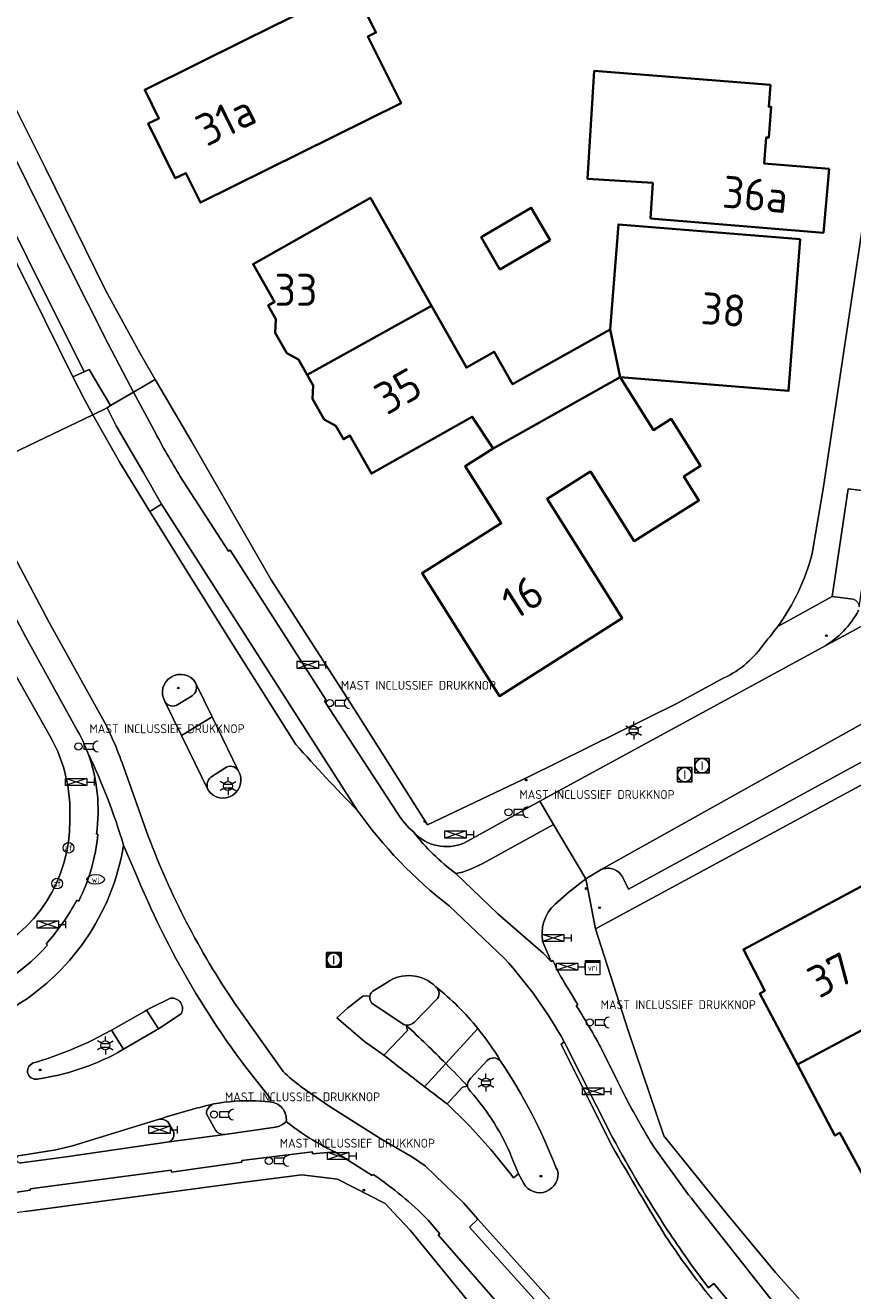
# Model space of a CAD drawing. Header units: metres. Extents: x 140853 to 145288, y 474558 to 480269.
# Tile 312 of 428: x 144563 to 144609, y 478526 to 478597. Entities that reach past the tile are written whole.
import ezdxf
from ezdxf.enums import TextEntityAlignment as Align

# ---------------------------------------------------------------- set-up
doc = ezdxf.new("R2010")
doc.units = ezdxf.units.M
doc.header["$MEASUREMENT"] = 0
for name, color, linetype, lineweight in [('B-WE-GR-GROENVOORZIENING-G', 80, 'Continuous', 18), ('B-WE-KL-ET_LS_OV_LICHTMAST-S', 190, 'Continuous', 18), ('B-WE-KL-WATER_PUT-S', 170, 'Continuous', 18), ('B-WE-OG-BEBOUWING-G', 7, 'Continuous', 35), ('B-WE-OG-BEBOUWING_HUISNUMMER-T18', 10, 'Continuous', 18), ('B-WE-OG-TERREIN_ERF-G', 7, 'Continuous', 18), ('B-WE-RI-GWA_RIOOLPUT-S', 30, 'Continuous', 18), ('B-WE-VH-VERHARDING_ASFALT-G', 252, 'Continuous', 18), ('B-WE-VH-VERHARDING_BETON-G', 252, 'Continuous', 18), ('B-WE-VH-VERHARDING_BETONSTRAATSTEEN-G', 252, 'Continuous', 18), ('B-WE-VH-VERHARDING_GESLOTEN-G', 7, 'Continuous', 18), ('B-WE-VH-VERHARDING_STRAATBAKSTEEN-G', 252, 'Continuous', 18), ('B-WE-VH-VERHARDING_TEGEL-G', 252, 'Continuous', 18), ('B-WE-VW-AFSLUITPAAL-S', 7, 'Continuous', 18), ('B-WE-VW-VRI-S', 160, 'Continuous', 18), ('B-WE-VW-VRI_DRAAGCONSTRUCTIE_PAAL-S', 160, 'Continuous', 18), ('N-WE-VW-TDI-T18', 1, 'Continuous', 18), ('N-WE-VW-TDI-T25', 7, 'Continuous', 25), ('N-WE-VW-VRI-T18', 1, 'Continuous', 18), ('N-WE-VW-VRI-T25', 7, 'Continuous', 25), ('X-XX-XX-ALGEMEEN-S', 7, 'Continuous', 18)]:
    doc.layers.add(name, color=color, linetype=linetype, lineweight=lineweight)
doc.styles.add('NLCS-ISO', font='txt')

# ---------------------------------------------------------------- blocks, each defined once
blk = doc.blocks.new('SIE-WEG_AFVALBAK_TYPE_01')
for radius in [0.25, 0.156]:
    blk.add_circle((0, 0), radius)
blk = doc.blocks.new('SKL-VRI_TERREINKAST-SO')
at = {"lineweight": 18}
for points in [[(-2, 2), (2, 2), (2, 1.68), (-2, 1.68)], [(-2, 1.52), (2, 1.52), (2, -2), (-2, -2)]]:
    blk.add_lwpolyline(points, close=True, dxfattribs=at)
at = {"lineweight": 18, "style": 'NLCS-ISO'}
blk.add_text('vri', height=1.8, dxfattribs=at).set_placement((0, 0), align=Align.MIDDLE_CENTER)
blk = doc.blocks.new('B-SIE-WEG_LICHTMAST-SO')
at = {"ltscale": 0.1}
for p, q in [((-1.1, 0.63), (-2.19, 1.27)), ((0, 1.27), (0, 2.53)), ((1.1, 0.63), (2.19, 1.27)), ((-1.1, -0.63), (-2.19, -1.27)), ((0, -1.27), (0, -2.53)), ((1.1, -0.63), (2.19, -1.27))]:
    blk.add_line(p, q, dxfattribs=at)
at = {"flags": 128}
for points in [[(-1.16, 0.5), (1.16, 0.5)], [(-1.16, -0.5), (1.16, -0.5)]]:
    blk.add_lwpolyline(points, dxfattribs=at)
at = {"ltscale": 0.1}
blk.add_circle((0, 0), 1.27, dxfattribs=at)
at = {"style": 'NLCS-ISO'}
blk.add_attdef('TYPE', text='', height=1.8, dxfattribs=at).set_placement((0, 2.53), align=Align.BOTTOM_CENTER)
blk = doc.blocks.new('SVW-VRI_DRUKKNOPSMAST-SO')
at = {"color": 0, "linetype": 'ByBlock', "flags": 128}
blk.add_lwpolyline([(4.2, 0.75), (1.5, 0.75), (1.5, -0.75), (4.2, -0.75)], dxfattribs=at)
at = {"color": 0, "linetype": 'ByBlock'}
blk.add_circle((0, 0), 1, dxfattribs=at)
blk.add_arc((5.5, 0), 1.5, 90, 270, dxfattribs=at)
at = {"layer": 'N-WE-VW-VRI-T18', "linetype": 'ByBlock', "style": 'NLCS-ISO', "flags": 1}
for tag, p in [('HOOGTE_LICHTMAST', (3.07, -6.69)), ('UITLEGGERHOEK', (3.07, -10.48)), ('TYPE_LICHTMAST', (3.07, -14.26)), ('BOTSVRIENDELIJK', (3.07, -18.05)), ('POSITIE_LICHTMAST', (3.07, -21.83))]:
    blk.add_attdef(tag, p, '', height=1.8, dxfattribs=at)
at = {"layer": 'N-WE-VW-VRI-T25', "linetype": 'ByBlock', "style": 'NLCS-ISO'}
for tag, p in [('MASTNUMMER', (3.07, 7.52)), ('TYPE_SYMBOOL', (3.07, 3.74))]:
    blk.add_attdef(tag, p, '', height=2.5, dxfattribs=at)
blk = doc.blocks.new('SVW-TDI_VERKEERSREGELTOESTEL-SO')
at = {"color": 0, "linetype": 'ByBlock'}
for p, q in [((3, 0), (-3, 2)), ((3, 2), (-3, 0)), ((3, 1), (5, 1)), ((5, 2), (5, 0))]:
    blk.add_line(p, q, dxfattribs=at)
at = {"color": 0, "linetype": 'ByBlock', "flags": 128}
blk.add_lwpolyline([(-3, 0), (-3, 2), (3, 2), (3, 0)], close=True, dxfattribs=at)
at = {"layer": 'N-WE-VW-TDI-T18', "linetype": 'ByBlock', "style": 'NLCS-ISO', "flags": 1}
for tag, p in [('LEVERANCIER', (0, -8.43)), ('OMSCHRIJVING_LEGENDA', (0, -12.22)), ('LOCATIE', (0, -16)), ('BPS-CODERING', (0, -19.78)), ('NAAM_SWITCH', (0, -23.57)), ('IP-ADRES_SWITCH', (0, -27.35)), ('POSITIE_X', (0, -31.14)), ('POSITIE_Y', (0, -34.92)), ('OVERIGE_OPMERKING(EN)_1', (0, -38.71)), ('OVERIGE_OPMERKING(EN)_2', (0, -42.49))]:
    blk.add_attdef(tag, p, '', height=1.8, dxfattribs=at)
at = {"layer": 'N-WE-VW-TDI-T25', "linetype": 'ByBlock', "style": 'NLCS-ISO'}
blk.add_attdef('KASTNAAM', text='', height=2.5, dxfattribs=at).set_placement((0, 5.27), align=Align.MIDDLE_CENTER)
at = {"layer": 'N-WE-VW-TDI-T25', "linetype": 'ByBlock', "style": 'NLCS-ISO', "flags": 1}
blk.add_attdef('SOORT_KAST', text='', height=2.5, dxfattribs=at).set_placement((10.25, -3.4), align=Align.MIDDLE_CENTER)
blk = doc.blocks.new('SVW-AFSLUITPAAL-SO')
at = {"lineweight": 18}
blk.add_circle((0, 0), 1.5, dxfattribs=at)
at = {"lineweight": 18, "style": 'NLCS-ISO'}
blk.add_text('af', height=1.8, dxfattribs=at).set_placement((0, 0), align=Align.MIDDLE_CENTER)
blk = doc.blocks.new('SRI-PUT_INSPECTIE-SO')
at = {"lineweight": -3, "flags": 128}
blk.add_lwpolyline([(-2, -2), (2, -2), (2, 2), (-2, 2)], close=True, dxfattribs=at)
at = {"lineweight": -3, "ltscale": 1.5}
blk.add_circle((0, 0), 2, dxfattribs=at)
at = {"ltscale": 0.1, "style": 'NLCS-ISO'}
blk.add_text('I', height=2.5, dxfattribs=at).set_placement((0, -0.01), align=Align.MIDDLE_CENTER)
blk = doc.blocks.new('SKL-WATERLEIDINGPUT-SO')
at = {"color": 0, "linetype": 'ByBlock', "lineweight": 18}
blk.add_ellipse((0, 0), major_axis=(2.5, 0), ratio=0.54, dxfattribs=at)
at = {"color": 0, "linetype": 'ByBlock', "lineweight": 18, "style": 'NLCS-ISO'}
blk.add_text('wl', height=1.8, dxfattribs=at).set_placement((0, 0), align=Align.MIDDLE_CENTER)

msp = doc.modelspace()

# ---------------------------------------------------------------- linework, layer by layer
at = {"layer": 'B-WE-GR-GROENVOORZIENING-G', "ltscale": 0.2, "flags": 128}
msp.add_lwpolyline([(144566.447, 478577.512), (144566.167, 478577.39), (144565.531, 478577.113), (144566.2, 478575.787), (144566.656, 478574.975), (144567.457, 478575.37), (144567.647, 478575.492), (144566.447, 478577.512)], close=True, dxfattribs=at)
at = {"layer": 'B-WE-OG-BEBOUWING-G', "ltscale": 0.2, "flags": 128}
for points in [[(144581.765, 478603.203), (144577.552, 478601.118), (144579.113, 478597.964), (144575.206, 478596.03), (144569.568, 478593.24), (144570.362, 478591.635), (144569.762, 478591.338), (144571.283, 478588.264), (144571.883, 478588.561), (144572.704, 478586.903), (144578.341, 478589.693), (144583.979, 478592.483), (144582.121, 478596.238), (144582.569, 478596.46), (144581.504, 478598.611), (144587.088, 478601.374), (144587.054, 478605.821), (144581.765, 478603.203)], [(144598.001, 478586.009), (144607.722, 478585.203), (144608.048, 478588.794), (144604.393, 478589.098), (144604.511, 478590.567), (144604.65, 478590.556), (144604.788, 478592.28), (144604.648, 478592.291), (144604.746, 478593.512), (144594.837, 478594.302), (144594.454, 478588.236), (144598.127, 478588.005), (144598.001, 478586.009)], [(144585.69, 478581.098), (144582.256, 478587.168), (144575.664, 478583.446), (144576.869, 478581.313), (144576.503, 478581.106), (144576.936, 478580.34), (144576.902, 478579.586), (144577.553, 478578.432), (144578.216, 478578.071), (144578.694, 478577.225), (144585.69, 478581.098)], [(144592.357, 478584.788), (144591.3, 478586.61), (144588.487, 478584.953), (144589.538, 478583.14), (144592.357, 478584.788)], [(144595.736, 478579.765), (144596.303, 478577.086), (144605.768, 478576.316), (144606.416, 478584.841), (144596.198, 478585.673), (144595.736, 478579.765)], [(144596.303, 478577.086), (144595.736, 478579.765), (144590.25, 478576.692), (144589.221, 478578.514), (144587.653, 478577.629), (144585.69, 478581.098), (144578.694, 478577.225), (144579.038, 478576.617), (144579.004, 478575.863), (144579.655, 478574.71), (144580.318, 478574.349), (144580.741, 478573.6), (144581.107, 478573.807), (144582.316, 478571.664), (144587.983, 478574.864), (144589.157, 478573.073), (144596.303, 478577.086)], [(144589.157, 478573.073), (144587.59, 478572.088), (144589.613, 478568.871), (144585.164, 478566.078), (144589.505, 478559.164), (144596.404, 478563.536), (144592.187, 478570.252), (144594.626, 478571.783), (144597.083, 478567.871), (144600.725, 478570.157), (144599.879, 478571.504), (144600.819, 478572.094), (144599.16, 478574.736), (144598.169, 478574.114), (144596.303, 478577.086), (144589.157, 478573.073)], [(144613.572, 478542.351), (144616.228, 478543.767), (144614.247, 478547.507), (144617.526, 478549.243), (144616.148, 478551.823), (144603.223, 478544.917), (144604.435, 478542.599), (144604.158, 478542.448), (144606.262, 478538.455), (144613.572, 478542.351)], [(144606.262, 478538.455), (144608.368, 478534.456), (144608.651, 478534.605), (144609.899, 478532.313), (144622.815, 478539.235), (144621.458, 478541.798), (144618.179, 478540.061), (144618.432, 478539.584), (144615.781, 478538.18), (144613.572, 478542.351), (144606.262, 478538.455)]]:
    msp.add_lwpolyline(points, close=True, dxfattribs=at)
at = {"layer": 'B-WE-OG-TERREIN_ERF-G', "ltscale": 0.2, "flags": 128}
msp.add_lwpolyline([(144543.364, 478630.908), (144560.295, 478596.178), (144563.996, 478588.835), (144567.359, 478581.973), (144569.31, 478578.423), (144570.163, 478576.958), (144572.178, 478573.499), (144576.676, 478565.694), (144581.145, 478558.758), (144585.466, 478551.929), (144591.189, 478554.641), (144599.476, 478558.748), (144602.135, 478560.177), (144602.135, 478560.177, 0.134058), (144604.414, 478562.143), (144604.414, 478562.143, 0.02495), (144605.159, 478563.078), (144605.159, 478563.078, 0.091581), (144607.1, 478567.174), (144607.1, 478567.174), (144607.731, 478570.92), (144610.426, 478588.91)], format="xyb", dxfattribs=at)
for points in [[(144577.552, 478601.118), (144581.765, 478603.203), (144580.188, 478606.319), (144585.453, 478608.983), (144587.054, 478605.821), (144587.088, 478601.374), (144581.504, 478598.611), (144582.569, 478596.46), (144582.121, 478596.238), (144583.979, 478592.483), (144578.341, 478589.693), (144572.704, 478586.903), (144571.883, 478588.561), (144571.283, 478588.264), (144569.762, 478591.338), (144570.362, 478591.635), (144569.568, 478593.24), (144575.206, 478596.03), (144579.113, 478597.964), (144577.552, 478601.118)], [(144594.837, 478594.302), (144604.746, 478593.512), (144604.648, 478592.291), (144604.788, 478592.28), (144604.65, 478590.556), (144604.511, 478590.567), (144604.393, 478589.098), (144608.048, 478588.794), (144607.722, 478585.203), (144598.001, 478586.009), (144598.127, 478588.005), (144594.454, 478588.236), (144594.837, 478594.302)], [(144595.736, 478579.765), (144596.198, 478585.673), (144606.416, 478584.841), (144605.768, 478576.316), (144596.303, 478577.086), (144598.169, 478574.114), (144599.16, 478574.736), (144600.819, 478572.094), (144599.879, 478571.504), (144600.725, 478570.157), (144597.083, 478567.871), (144594.626, 478571.783), (144592.187, 478570.252), (144596.404, 478563.536), (144589.505, 478559.164), (144585.164, 478566.078), (144589.613, 478568.871), (144587.59, 478572.088), (144589.157, 478573.073), (144587.983, 478574.864), (144582.316, 478571.664), (144581.107, 478573.807), (144580.741, 478573.6), (144580.318, 478574.349), (144579.655, 478574.71), (144579.004, 478575.863), (144579.038, 478576.617), (144578.694, 478577.225), (144578.216, 478578.071), (144577.553, 478578.432), (144576.902, 478579.586), (144576.936, 478580.34), (144576.503, 478581.106), (144576.869, 478581.313), (144575.664, 478583.446), (144582.256, 478587.168), (144585.69, 478581.098), (144587.653, 478577.629), (144589.221, 478578.514), (144590.25, 478576.692), (144595.736, 478579.765)], [(144589.538, 478583.14), (144588.487, 478584.953), (144591.3, 478586.61), (144592.357, 478584.788), (144589.538, 478583.14)], [(144606.262, 478538.455), (144604.158, 478542.448), (144604.435, 478542.599), (144603.223, 478544.917), (144616.148, 478551.823), (144617.526, 478549.243), (144614.247, 478547.507), (144616.228, 478543.767), (144613.572, 478542.351), (144615.781, 478538.18), (144618.432, 478539.584), (144618.179, 478540.061), (144621.458, 478541.798), (144622.815, 478539.235), (144609.899, 478532.313), (144608.651, 478534.605), (144608.368, 478534.456), (144606.262, 478538.455)]]:
    msp.add_lwpolyline(points, close=True, dxfattribs=at)
msp.add_lwpolyline([(144554.061, 478555.032, -0.484191), (144552.25, 478551.399), (144552.25, 478551.399), (144552.312, 478550.963), (144544.04, 478549.809), (144545.055, 478542.222), (144546.732, 478540.93), (144554.733, 478542.23), (144560.435, 478544.542), (144560.435, 478544.542, 0.30127), (144565.352, 478552.159), (144565.352, 478552.159, 0.156631), (144564.058, 478557.216), (144564.058, 478557.216), (144561.517, 478561.747), (144558.855, 478566.67), (144550.802, 478562.794), (144550.901, 478562.591), (144554.484, 478555.23), (144554.061, 478555.032)], format="xyb", close=True, dxfattribs=at)
for points in [[(144618.194, 478558.672), (144594.912, 478546.078), (144596.741, 478540.364), (144598.745, 478534.432), (144602.287, 478530.049), (144605.039, 478526.763), (144607.513, 478523.993), (144608.662, 478522.766), (144621.253, 478509.325)], [(144610.455, 478500), (144603.791, 478506.696), (144597.808, 478513.352), (144593.17, 478518.511), (144584.488, 478529.141), (144583.558, 478530.126), (144583.084, 478530.628), (144580.4, 478532.008), (144578.398, 478532.249), (144574.879, 478531.804), (144562.851, 478530.184), (144557.355, 478529.41), (144551.698, 478528.66), (144551.756, 478528.24), (144544.588, 478527.175), (144526.943, 478524.553), (144500.52, 478520.605), (144500, 478520.527), (144484.364, 478518.19), (144484.375, 478518.111), (144448.075, 478512.779)]]:
    msp.add_lwpolyline(points, dxfattribs=at)
at = {"layer": 'B-WE-VH-VERHARDING_ASFALT-G', "ltscale": 0.2, "flags": 128}
for points in [[(144517.223, 478675.286), (144515.382, 478679.058), (144514.697, 478680.368), (144509.07, 478677.207), (144524.251, 478646.172), (144533.813, 478626.695), (144536.929, 478620.36), (144543.488, 478607.024), (144548.578, 478596.725), (144554.273, 478585.175), (144555.25, 478583.216), (144560.764, 478572.158), (144566.656, 478574.975), (144566.2, 478575.787), (144565.531, 478577.113), (144560.83, 478586.582), (144547.703, 478613.154), (144538.227, 478632.411), (144529.862, 478649.469), (144521.321, 478666.963), (144517.223, 478675.286)], [(144566.656, 478574.975), (144568.163, 478572.29), (144569.864, 478569.53), (144570.509, 478569.947), (144569.52, 478571.693), (144567.963, 478574.359), (144567.457, 478575.37), (144566.656, 478574.975)]]:
    msp.add_lwpolyline(points, close=True, dxfattribs=at)
msp.add_lwpolyline([(144552.409, 478605.972), (144557.197, 478596.198), (144556.868, 478596.054), (144559.119, 478591.515), (144559.481, 478591.686), (144560.084, 478590.409), (144559.742, 478590.246), (144566.167, 478577.39), (144566.447, 478577.512), (144567.647, 478575.492), (144568.938, 478576.244), (144568.556, 478576.954), (144567.508, 478578.952), (144564.105, 478585.719), (144557.434, 478599.16)], dxfattribs=at)
for points in [[(144605.408, 478524.447), (144600.451, 478530.733), (144600.451, 478530.733, -0.010721), (144598.092, 478533.978), (144598.092, 478533.978, -0.019345), (144596.601, 478536.619), (144596.601, 478536.619), (144596.156, 478537.514), (144595.268, 478539.287), (144595.268, 478539.287, 0.022397), (144593.833, 478541.739), (144593.833, 478541.739), (144593.919, 478541.798), (144593.458, 478542.591), (144593.458, 478542.591, -0.051367), (144592.521, 478544.294), (144592.521, 478544.294), (144592.419, 478544.243), (144591.967, 478544.711), (144589.416, 478546.916), (144587.05, 478549.196), (144587.05, 478549.196, -0.068087), (144584.676, 478551.522), (144584.676, 478551.522, -0.077971), (144583.78, 478552.585), (144583.78, 478552.585), (144579.682, 478558.874), (144579.771, 478558.939), (144574.368, 478567.359), (144574.282, 478567.304), (144571.565, 478571.507), (144571.565, 478571.507, -0.020539), (144570.1, 478574.085), (144570.1, 478574.085), (144568.938, 478576.244), (144567.647, 478575.492), (144567.457, 478575.37), (144567.963, 478574.359), (144569.52, 478571.693), (144570.509, 478569.947), (144570.509, 478569.947), (144581.517, 478552.751), (144581.517, 478552.751, 0.074811), (144586.692, 478547.366), (144586.692, 478547.366), (144589.8, 478544.407), (144589.8, 478544.407, -0.056073), (144593.159, 478539.725), (144593.159, 478539.725), (144595.87, 478534.353), (144595.87, 478534.353, 0.01968), (144598.946, 478529.156), (144598.946, 478529.156, 0.018311), (144601.266, 478525.898), (144601.266, 478525.898), (144601.572, 478526.135), (144603.502, 478523.814)], [(144561.985, 478541.543, 0.225274), (144568.378, 478550.777), (144568.378, 478550.777, 0.040847), (144566.364, 478555.974), (144566.364, 478555.974, -0.125882), (144566.854, 478551.398), (144566.854, 478551.398), (144566.939, 478551.397), (144566.939, 478551.397, -0.092304), (144565.858, 478547.637), (144565.858, 478547.637), (144565.755, 478547.685), (144565.755, 478547.685, -0.059045), (144564.032, 478545.238), (144564.032, 478545.238), (144564.1, 478545.161), (144564.1, 478545.161, -0.143187), (144558.157, 478541.494)], [(144562.147, 478531.229), (144563.124, 478531.386), (144563.129, 478531.47), (144571.054, 478532.51), (144571.073, 478532.403), (144575.027, 478532.955), (144575.021, 478533.05), (144578.996, 478533.536), (144578.992, 478533.42), (144580.249, 478533.539), (144580.249, 478533.539, -0.056865), (144577.524, 478535.246), (144577.524, 478535.246, -0.165476), (144576.914, 478534.919), (144576.914, 478534.919), (144574.066, 478534.511), (144574.066, 478534.511), (144570.94, 478534.098), (144565.145, 478533.253), (144562.631, 478532.918)]]:
    msp.add_lwpolyline(points, format="xyb", dxfattribs=at)
for points in [[(144581.517, 478552.751), (144570.509, 478569.947), (144569.864, 478569.53), (144571.82, 478566.363), (144574.408, 478562.233), (144578.067, 478556.446), (144578.067, 478556.446, 0.0161), (144581.517, 478552.751)], [(144572.234, 478559.181), (144571.433, 478558.692), (144571.433, 478558.692, -0.460936), (144570.704, 478558.856), (144570.704, 478558.856), (144571.636, 478556.941), (144573.359, 478557.993), (144572.429, 478559.908), (144572.429, 478559.908, -0.372872), (144572.234, 478559.181)], [(144573.129, 478553.874, -0.336815), (144573.291, 478554.604), (144573.291, 478554.604), (144574.078, 478555.105), (144574.078, 478555.105, -0.450071), (144574.824, 478554.974), (144574.824, 478554.974), (144573.359, 478557.993), (144571.636, 478556.941), (144573.129, 478553.874)], [(144587.05, 478549.196), (144587.429, 478549.259), (144587.891, 478549.428), (144588.542, 478549.724), (144592.548, 478551.949), (144591.789, 478553.257), (144587.542, 478550.915), (144587.542, 478550.915, -0.324901), (144584.676, 478551.522), (144584.676, 478551.522, 0.068087), (144587.05, 478549.196)], [(144594.359, 478548.896), (144592.548, 478551.949), (144588.542, 478549.724), (144587.891, 478549.428), (144587.429, 478549.259), (144587.05, 478549.196), (144589.416, 478546.916), (144591.967, 478544.711), (144592.419, 478544.243), (144591.975, 478545.289), (144591.975, 478545.289, -0.280342), (144592.649, 478547.471), (144592.649, 478547.471), (144593.422, 478548.164), (144594.359, 478548.896)], [(144586.495, 478538.504), (144588.296, 478540.475), (144588.296, 478540.475, 0.053214), (144585.941, 478542.818), (144585.941, 478542.818, -0.463764), (144585.956, 478542.078), (144585.956, 478542.078), (144584.733, 478540.826), (144584.733, 478540.826, -0.2186), (144584.265, 478540.656), (144584.265, 478540.656, -0.010502), (144586.495, 478538.504)], [(144584.265, 478540.656), (144584.35, 478540.358), (144583.02, 478538.972), (144583.02, 478538.972, 0.002704), (144585.301, 478537.202), (144585.301, 478537.202), (144586.495, 478538.504), (144586.495, 478538.504, 0.010502), (144584.265, 478540.656)], [(144589.578, 478538.641, 0.035952), (144588.296, 478540.475), (144588.296, 478540.475), (144586.495, 478538.504), (144586.495, 478538.504, -0.005608), (144587.724, 478537.237), (144587.724, 478537.237, -0.259769), (144587.892, 478537.661), (144587.892, 478537.661), (144588.814, 478538.67), (144588.814, 478538.67, -0.425376), (144589.578, 478538.641)], [(144605.302, 478520.669), (144605.783, 478521.099), (144603.502, 478523.814), (144601.572, 478526.135), (144601.266, 478525.898), (144601.266, 478525.898, -0.018311), (144598.946, 478529.156), (144598.946, 478529.156, -0.01968), (144595.87, 478534.353), (144595.87, 478534.353), (144593.159, 478539.725), (144592.979, 478539.597), (144595.652, 478534.223), (144595.652, 478534.223, 0.009344), (144598.717, 478529.019), (144598.717, 478529.019, 0.023517), (144601.082, 478525.733), (144601.082, 478525.733), (144602.824, 478523.628), (144605.302, 478520.669)], [(144586.57, 478536.234), (144587.431, 478537.173), (144587.724, 478537.237), (144587.724, 478537.237, 0.005608), (144586.495, 478538.504), (144586.495, 478538.504), (144585.301, 478537.202), (144585.301, 478537.202, 0.001376), (144586.57, 478536.234)]]:
    msp.add_lwpolyline(points, format="xyb", close=True, dxfattribs=at)
at = {"layer": 'B-WE-VH-VERHARDING_BETON-G', "ltscale": 0.2, "flags": 128}
for points in [[(144571.433, 478558.692), (144572.234, 478559.181), (144572.234, 478559.181, 0.372872), (144572.429, 478559.908), (144572.429, 478559.908, 0.985772), (144570.704, 478558.856), (144570.704, 478558.856, 0.460936), (144571.433, 478558.692)], [(144574.078, 478555.105), (144573.291, 478554.604), (144573.291, 478554.604, 0.336815), (144573.129, 478553.874), (144573.129, 478553.874, 0.985481), (144574.824, 478554.974), (144574.824, 478554.974, 0.450071), (144574.078, 478555.105)], [(144584.265, 478540.656, 0.2186), (144584.733, 478540.826), (144584.733, 478540.826), (144585.956, 478542.078), (144585.956, 478542.078, 0.463764), (144585.941, 478542.818), (144585.941, 478542.818, 0.368659), (144583.167, 478543.044), (144583.167, 478543.044), (144582.485, 478542.633), (144582.485, 478542.633, 0.262447), (144582.221, 478542.268), (144582.221, 478542.268, 0.27193), (144582.409, 478541.84), (144582.409, 478541.84), (144584.136, 478540.694), (144584.136, 478540.694, 0.063369), (144584.265, 478540.656)], [(144569.672, 478541.499), (144570.336, 478540.457), (144571.611, 478541.291), (144571.611, 478541.291, 0.624613), (144571.017, 478542.179), (144571.017, 478542.179), (144569.872, 478541.626), (144569.672, 478541.499)], [(144582.221, 478542.268), (144582.03, 478542.317), (144581.832, 478542.287), (144580.969, 478541.608), (144580.369, 478541.077), (144581.92, 478539.74), (144583.02, 478538.972), (144584.35, 478540.358), (144584.265, 478540.656), (144584.265, 478540.656, -0.063369), (144584.136, 478540.694), (144584.136, 478540.694), (144582.409, 478541.84), (144582.409, 478541.84, -0.27193), (144582.221, 478542.268)], [(144568.058, 478539.12), (144568.378, 478539.317), (144567.695, 478540.388), (144566.594, 478539.803), (144566.594, 478539.803, -0.041131), (144563.398, 478538.566), (144563.398, 478538.566, 0.397115), (144562.976, 478538.005), (144562.976, 478538.005, 0.386982), (144563.549, 478537.629), (144563.549, 478537.629, 0.084965), (144568.058, 478539.12)], [(144587.885, 478536.94, -0.084538), (144590.213, 478533.208), (144590.213, 478533.208), (144590.508, 478532.493), (144590.582, 478532.299), (144590.876, 478531.763), (144590.876, 478531.763, 0.858792), (144592.782, 478532.504), (144592.782, 478532.504), (144592.705, 478532.621), (144592.705, 478532.621, 0.055562), (144589.578, 478538.641), (144589.578, 478538.641, 0.425376), (144588.814, 478538.67), (144588.814, 478538.67), (144587.892, 478537.661), (144587.892, 478537.661, 0.259769), (144587.724, 478537.237), (144587.724, 478537.237, 0.184037), (144587.885, 478536.94)], [(144587.724, 478537.237), (144587.431, 478537.173), (144586.57, 478536.234), (144587.665, 478535.17), (144587.665, 478535.17, -0.027798), (144590.299, 478532.083), (144590.299, 478532.083), (144590.582, 478532.299), (144590.508, 478532.493), (144590.213, 478533.208), (144590.213, 478533.208, 0.084538), (144587.885, 478536.94), (144587.885, 478536.94, -0.184037), (144587.724, 478537.237)], [(144576.605, 478536.349), (144575.821, 478536.405), (144575.821, 478536.405, 0.057529), (144573.45, 478536.232), (144573.45, 478536.232, 0.350252), (144573.041, 478535.668), (144573.041, 478535.668), (144573.551, 478534.765), (144573.551, 478534.765, 0.274932), (144574.066, 478534.511), (144574.066, 478534.511), (144576.914, 478534.919), (144576.914, 478534.919, 0.165476), (144577.524, 478535.246), (144577.524, 478535.246, 0.427906), (144576.605, 478536.349)], [(144570.332, 478535.358), (144565.503, 478533.886), (144564.576, 478533.648), (144562.578, 478533.342), (144562.578, 478533.342, 0.378902), (144562.314, 478533.094), (144562.314, 478533.094, 0.245647), (144562.631, 478532.918), (144562.631, 478532.918), (144565.145, 478533.253), (144570.94, 478534.098), (144570.94, 478534.098, 0.474901), (144571.11, 478534.822), (144571.11, 478534.822), (144570.861, 478535.225), (144570.861, 478535.225, 0.269896), (144570.332, 478535.358)]]:
    msp.add_lwpolyline(points, format="xyb", close=True, dxfattribs=at)
at = {"layer": 'B-WE-VH-VERHARDING_BETONSTRAATSTEEN-G', "ltscale": 0.2, "flags": 128}
msp.add_lwpolyline([(144596.42, 478519.752), (144596.89, 478520.198), (144588.304, 478529.751), (144587.826, 478529.298), (144596.42, 478519.752)], close=True, dxfattribs=at)
at = {"layer": 'B-WE-VH-VERHARDING_GESLOTEN-G', "ltscale": 0.2, "flags": 128}
for points in [[(144601.082, 478525.733, -0.023517), (144598.717, 478529.019), (144598.717, 478529.019, -0.009344), (144595.652, 478534.223), (144595.652, 478534.223), (144592.979, 478539.597), (144593.159, 478539.725), (144593.159, 478539.725, 0.056073), (144589.8, 478544.407), (144589.8, 478544.407), (144586.692, 478547.366), (144586.692, 478547.366, -0.074811), (144581.517, 478552.751), (144581.517, 478552.751, -0.0161), (144578.067, 478556.446), (144578.067, 478556.446), (144574.408, 478562.233), (144571.82, 478566.363), (144569.864, 478569.53), (144568.163, 478572.29), (144566.656, 478574.975), (144560.764, 478572.158)], [(144596.42, 478519.752), (144587.826, 478529.298), (144588.304, 478529.751), (144587.509, 478530.659), (144585.332, 478532.76), (144584.625, 478533.249), (144582.847, 478534.278), (144579.932, 478536.11), (144578.358, 478537.201), (144578.358, 478537.201, -0.039025), (144577.347, 478538.063), (144577.347, 478538.063), (144574.643, 478541.875), (144574.643, 478541.875, -0.059653), (144569.77, 478551.282), (144569.77, 478551.282), (144568.3, 478555.399), (144568.3, 478555.399, 0.041213), (144567.033, 478558.198), (144567.033, 478558.198), (144564.195, 478563.305), (144561.89, 478567.671)], [(144561.89, 478567.671), (144564.195, 478563.305), (144567.033, 478558.198), (144567.033, 478558.198, -0.041213), (144568.3, 478555.399), (144568.3, 478555.399), (144569.77, 478551.282), (144569.77, 478551.282, 0.059653), (144574.643, 478541.875), (144574.643, 478541.875), (144577.347, 478538.063), (144577.347, 478538.063, 0.039025), (144578.358, 478537.201), (144578.358, 478537.201), (144579.932, 478536.11), (144582.847, 478534.278), (144584.625, 478533.249), (144585.332, 478532.76), (144587.509, 478530.659), (144588.304, 478529.751), (144596.89, 478520.198)], [(144560.969, 478566.047), (144562.884, 478562.466), (144565.795, 478557.215), (144565.795, 478557.215, -0.036373), (144566.364, 478555.974), (144566.364, 478555.974, -0.040847), (144568.378, 478550.777), (144568.378, 478550.777), (144569.177, 478548.91), (144569.177, 478548.91, 0.074643), (144576.642, 478536.538), (144576.642, 478536.538), (144576.605, 478536.349), (144576.605, 478536.349, -0.427906), (144577.524, 478535.246), (144577.524, 478535.246, 0.056865), (144580.249, 478533.539), (144580.249, 478533.539), (144582.352, 478532.211), (144582.407, 478532.275), (144582.407, 478532.275, -0.04805), (144585.502, 478529.708), (144585.502, 478529.708), (144586.154, 478528.937), (144586.061, 478528.87), (144591.956, 478522.133)], [(144570.704, 478558.856, -0.985772), (144572.429, 478559.908)], [(144574.824, 478554.974, -0.985481), (144573.129, 478553.874)], [(144562.578, 478533.342), (144564.576, 478533.648), (144565.503, 478533.886), (144570.332, 478535.358), (144570.332, 478535.358, -0.020784), (144573.45, 478536.232), (144573.45, 478536.232, -0.057529), (144575.821, 478536.405), (144575.821, 478536.405), (144576.605, 478536.349), (144576.642, 478536.538), (144576.642, 478536.538, -0.074643), (144569.177, 478548.91), (144569.177, 478548.91), (144568.378, 478550.777), (144568.378, 478550.777, -0.225274), (144561.985, 478541.543)], [(144583.167, 478543.044, -0.368659), (144585.941, 478542.818)], [(144585.941, 478542.818, -0.053214), (144588.296, 478540.475)], [(144571.017, 478542.179, -0.624613), (144571.611, 478541.291)], [(144582.221, 478542.268, -0.262447), (144582.485, 478542.633)], [(144588.296, 478540.475, -0.035952), (144589.578, 478538.641)], [(144563.398, 478538.566, 0.041131), (144566.594, 478539.803)], [(144562.976, 478538.005, -0.397115), (144563.398, 478538.566)], [(144568.058, 478539.12, -0.084965), (144563.549, 478537.629)], [(144585.301, 478537.202, -0.002704), (144583.02, 478538.972)], [(144589.578, 478538.641, -0.055562), (144592.705, 478532.621)], [(144563.549, 478537.629, -0.386982), (144562.976, 478538.005)], [(144586.57, 478536.234, -0.001376), (144585.301, 478537.202)], [(144590.299, 478532.083, 0.027798), (144587.665, 478535.17)], [(144592.782, 478532.504, -0.858792), (144590.876, 478531.763)]]:
    msp.add_lwpolyline(points, format="xyb", dxfattribs=at)
for points in [[(144572.429, 478559.908), (144573.359, 478557.993), (144574.824, 478554.974)], [(144573.129, 478553.874), (144571.636, 478556.941), (144570.704, 478558.856)], [(144582.485, 478542.633), (144583.167, 478543.044)], [(144569.563, 478541.43), (144569.672, 478541.499), (144569.872, 478541.626), (144571.017, 478542.179)], [(144583.02, 478538.972), (144581.92, 478539.74), (144580.369, 478541.077), (144580.969, 478541.608), (144581.832, 478542.287), (144582.03, 478542.317), (144582.221, 478542.268)], [(144566.594, 478539.803), (144567.695, 478540.388), (144569.563, 478541.43)], [(144571.611, 478541.291), (144570.336, 478540.457), (144570.21, 478540.374), (144568.378, 478539.317), (144568.058, 478539.12)], [(144587.665, 478535.17), (144586.57, 478536.234)], [(144590.876, 478531.763), (144590.582, 478532.299), (144590.299, 478532.083)], [(144592.705, 478532.621), (144592.782, 478532.504)]]:
    msp.add_lwpolyline(points, dxfattribs=at)
at = {"layer": 'B-WE-VH-VERHARDING_STRAATBAKSTEEN-G', "ltscale": 0.2, "flags": 128}
for points in [[(144547.703, 478613.154), (144560.83, 478586.582), (144565.531, 478577.113), (144566.167, 478577.39), (144559.742, 478590.246), (144560.084, 478590.409), (144559.481, 478591.686), (144559.119, 478591.515), (144556.868, 478596.054), (144557.197, 478596.198), (144552.409, 478605.972)], [(144619.093, 478568.066), (144607.7, 478561.915), (144607.492, 478561.803), (144591.789, 478553.257), (144592.548, 478551.949), (144594.359, 478548.896), (144595.088, 478549.319), (144595.238, 478549.403), (144616.403, 478561.231)]]:
    msp.add_lwpolyline(points, dxfattribs=at)
for points in [[(144610.426, 478588.91), (144607.731, 478570.92), (144607.1, 478567.174), (144607.1, 478567.174, -0.091581), (144605.159, 478563.078), (144605.159, 478563.078), (144608.219, 478564.761), (144609.117, 478570.812), (144610.203, 478570.681)], [(144609.399, 478564.612), (144608.219, 478564.761), (144605.159, 478563.078), (144605.159, 478563.078, -0.02495), (144604.414, 478562.143), (144604.414, 478562.143, -0.134058), (144602.135, 478560.177), (144602.135, 478560.177), (144599.476, 478558.748), (144591.189, 478554.641), (144585.466, 478551.929), (144581.145, 478558.758), (144576.676, 478565.694), (144572.178, 478573.499), (144570.163, 478576.958), (144568.938, 478576.244), (144570.1, 478574.085), (144570.1, 478574.085, 0.020539), (144571.565, 478571.507), (144571.565, 478571.507), (144574.282, 478567.304), (144574.368, 478567.359), (144579.771, 478558.939), (144579.682, 478558.874), (144583.78, 478552.585), (144583.78, 478552.585, 0.077971), (144584.676, 478551.522), (144584.676, 478551.522, 0.324901), (144587.542, 478550.915), (144587.542, 478550.915), (144591.789, 478553.257), (144607.492, 478561.803), (144607.7, 478561.915), (144607.7, 478561.915, 0.142641), (144609.707, 478563.988)], [(144609.707, 478563.988, -0.142641), (144607.7, 478561.915), (144607.7, 478561.915), (144619.093, 478568.066)], [(144610.123, 478555.592), (144596.768, 478548.306), (144596.465, 478548.919), (144596.465, 478548.919, 0.41701), (144595.238, 478549.403), (144595.238, 478549.403), (144595.088, 478549.319), (144594.359, 478548.896), (144594.912, 478546.078), (144618.194, 478558.672)]]:
    msp.add_lwpolyline(points, format="xyb", dxfattribs=at)
for points in [[(144610.754, 478571.042, -0.405465), (144610.203, 478570.681), (144610.203, 478570.681), (144609.117, 478570.812), (144608.219, 478564.761), (144609.399, 478564.612), (144609.399, 478564.612, -0.313476), (144609.734, 478564.175), (144609.734, 478564.175), (144610.754, 478571.042)], [(144610.123, 478555.592, -0.369794), (144610.336, 478556.308), (144610.336, 478556.308), (144611.222, 478556.76), (144611.222, 478556.76, -0.40637), (144611.909, 478556.587), (144611.909, 478556.587), (144617.248, 478559.494), (144616.403, 478561.231), (144595.238, 478549.403), (144595.238, 478549.403, -0.41701), (144596.465, 478548.919), (144596.465, 478548.919), (144596.768, 478548.306), (144610.123, 478555.592)]]:
    msp.add_lwpolyline(points, format="xyb", close=True, dxfattribs=at)
at = {"layer": 'B-WE-VH-VERHARDING_TEGEL-G', "ltscale": 0.2, "flags": 128}
for points in [[(144522.706, 478669.895), (144532.607, 478649.657), (144541.582, 478631.358), (144557.434, 478599.16), (144564.105, 478585.719), (144567.508, 478578.952), (144568.556, 478576.954), (144568.938, 478576.244), (144570.163, 478576.958), (144569.31, 478578.423), (144567.359, 478581.973), (144563.996, 478588.835), (144560.295, 478596.178), (144543.364, 478630.908), (144536.389, 478644.929), (144533.299, 478651.094), (144528.387, 478661.172)], [(144562.851, 478530.184), (144574.879, 478531.804), (144578.398, 478532.249), (144580.4, 478532.008), (144583.084, 478530.628), (144583.558, 478530.126), (144584.488, 478529.141), (144593.17, 478518.511)]]:
    msp.add_lwpolyline(points, dxfattribs=at)
for points in [[(144558.157, 478541.494, 0.143187), (144564.1, 478545.161), (144564.1, 478545.161), (144564.032, 478545.238), (144564.032, 478545.238, 0.059045), (144565.755, 478547.685), (144565.755, 478547.685), (144565.858, 478547.637), (144565.858, 478547.637, 0.092304), (144566.939, 478551.397), (144566.939, 478551.397), (144566.854, 478551.398), (144566.854, 478551.398, 0.125882), (144566.364, 478555.974), (144566.364, 478555.974, 0.036373), (144565.795, 478557.215), (144565.795, 478557.215), (144562.884, 478562.466), (144560.969, 478566.047)], [(144561.517, 478561.747), (144564.058, 478557.216), (144564.058, 478557.216, -0.156631), (144565.352, 478552.159), (144565.352, 478552.159, -0.30127), (144560.435, 478544.542)], [(144607.513, 478523.993), (144605.039, 478526.763), (144602.287, 478530.049), (144598.745, 478534.432), (144596.741, 478540.364), (144594.912, 478546.078), (144594.359, 478548.896), (144593.422, 478548.164), (144592.649, 478547.471), (144592.649, 478547.471, 0.280342), (144591.975, 478545.289), (144591.975, 478545.289), (144592.419, 478544.243), (144592.521, 478544.294), (144592.521, 478544.294, 0.051367), (144593.458, 478542.591), (144593.458, 478542.591), (144593.919, 478541.798), (144593.833, 478541.739), (144593.833, 478541.739, -0.022397), (144595.268, 478539.287), (144595.268, 478539.287), (144596.156, 478537.514), (144596.601, 478536.619), (144596.601, 478536.619, 0.019345), (144598.092, 478533.978), (144598.092, 478533.978, 0.010721), (144600.451, 478530.733), (144600.451, 478530.733), (144605.408, 478524.447)], [(144591.956, 478522.133), (144586.061, 478528.87), (144586.154, 478528.937), (144585.502, 478529.708), (144585.502, 478529.708, 0.04805), (144582.407, 478532.275), (144582.407, 478532.275), (144582.352, 478532.211), (144580.249, 478533.539), (144578.992, 478533.42), (144578.996, 478533.536), (144575.021, 478533.05), (144575.027, 478532.955), (144571.073, 478532.403), (144571.054, 478532.51), (144563.129, 478531.47), (144563.124, 478531.386), (144562.147, 478531.229)]]:
    msp.add_lwpolyline(points, format="xyb", dxfattribs=at)
msp.add_lwpolyline([(144569.672, 478541.499), (144569.563, 478541.43), (144567.695, 478540.388), (144568.378, 478539.317), (144570.21, 478540.374), (144570.336, 478540.457), (144569.672, 478541.499)], close=True, dxfattribs=at)
msp.add_lwpolyline([(144570.94, 478534.098), (144574.066, 478534.511), (144574.066, 478534.511, -0.274932), (144573.551, 478534.765), (144573.551, 478534.765), (144573.041, 478535.668), (144573.041, 478535.668, -0.350252), (144573.45, 478536.232), (144573.45, 478536.232, 0.020784), (144570.332, 478535.358), (144570.332, 478535.358, -0.269896), (144570.861, 478535.225), (144570.861, 478535.225), (144571.11, 478534.822), (144571.11, 478534.822, -0.474901), (144570.94, 478534.098)], format="xyb", close=True, dxfattribs=at)

# ---------------------------------------------------------------- block references
at = {"layer": 'B-WE-KL-ET_LS_OV_LICHTMAST-S', "xscale": 0.2, "yscale": 0.2, "zscale": 0.2}
for p in [(144597.062, 478557.218), (144574.254, 478554.103), (144567.356, 478539.527), (144588.754, 478537.432)]:
    msp.add_blockref('B-SIE-WEG_LICHTMAST-SO', p, dxfattribs=at)
at = {"layer": 'B-WE-KL-WATER_PUT-S', "xscale": 0.2, "yscale": 0.2, "zscale": 0.2}
msp.add_blockref('SKL-WATERLEIDINGPUT-SO', (144566.809, 478548.854), dxfattribs=at)
at = {"layer": 'B-WE-RI-GWA_RIOOLPUT-S', "xscale": 0.2, "yscale": 0.2, "zscale": 0.2}
for p in [(144600.902, 478555.242), (144599.93, 478554.739), (144580.181, 478544.324), (144580.209, 478544.35)]:
    msp.add_blockref('SRI-PUT_INSPECTIE-SO', p, dxfattribs=at)
at = {"layer": 'B-WE-VW-AFSLUITPAAL-S', "xscale": 0.2, "yscale": 0.2, "zscale": 0.2}
for p in [(144565.281, 478550.628), (144564.644, 478548.62)]:
    msp.add_blockref('SVW-AFSLUITPAAL-SO', p, dxfattribs=at)
at = {"layer": 'B-WE-VW-VRI-S', "xscale": 0.2, "yscale": 0.2, "zscale": 0.2}
for p in [(144579.981, 478558.765), (144565.846, 478556.327), (144590.02, 478552.628), (144594.589, 478540.815), (144573.465, 478535.634), (144576.547, 478533.029)]:
    msp.add_blockref('SVW-VRI_DRUKKNOPSMAST-SO', p, dxfattribs=at).add_auto_attribs({'TYPE_SYMBOOL': 'MAST INCLUSSIEF DRUKKNOP'})
msp.add_blockref('SKL-VRI_TERREINKAST-SO', (144594.749, 478543.893), dxfattribs=at)
at = {"layer": 'B-WE-VW-VRI_DRAAGCONSTRUCTIE_PAAL-S', "xscale": 0.2, "yscale": 0.2, "zscale": 0.2}
for p in [(144578.73, 478560.715), (144565.72, 478554.13), (144587.046, 478551.176), (144564.122, 478546.122), (144592.54, 478545.363), (144593.312, 478543.748), (144594.778, 478536.74), (144570.396, 478534.579), (144580.447, 478533.11)]:
    msp.add_blockref('SVW-TDI_VERKEERSREGELTOESTEL-SO', p, dxfattribs=at)
at = {"layer": 'X-XX-XX-ALGEMEEN-S', "xscale": 0.2, "yscale": 0.2, "zscale": 0.2}
for p in [(144607.892, 478562.555), (144571.459, 478559.613), (144591.019, 478554.44), (144574.339, 478553.966), (144585.307, 478552.115), (144594.391, 478548.345), (144595.143, 478547.267), (144563.683, 478538.144), (144591.843, 478532.174), (144581.887, 478531.384)]:
    msp.add_blockref('SIE-WEG_AFVALBAK_TYPE_01', p, dxfattribs=at)

# ---------------------------------------------------------------- texts
at = {"layer": 'B-WE-OG-BEBOUWING_HUISNUMMER-T18', "style": 'NLCS-ISO'}
for s, rotation, p in [('31a', 26.3, (144574.121, 478591.549)), ('36a', 354.8, (144603.901, 478587.36)), ('38', 355.6, (144602.104, 478580.882)), ('35', 29.5, (144583.806, 478576.307)), ('16', 32.3, (144590.813, 478564.729)), ('37', 27.8, (144608.131, 478543.489))]:
    msp.add_text(s, height=1.8, rotation=rotation, dxfattribs=at).set_placement(p, align=Align.MIDDLE_CENTER)
msp.add_text('33', height=1.8, dxfattribs=at).set_placement((144578.07, 478581.996), align=Align.MIDDLE_CENTER)

doc.saveas('drawing.dxf')
